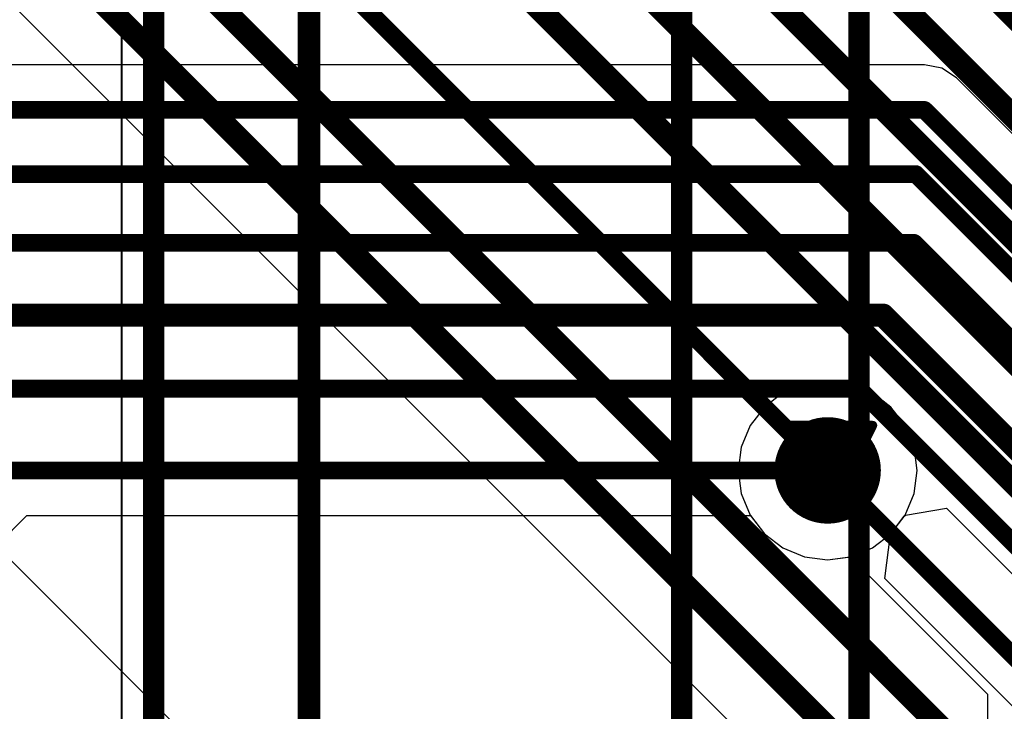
# Model space of a CAD drawing. Header units: millimetres. Extents: x 138 to 555, y 26 to 334.
# Tile 619 of 656: x 334.58 to 340.12, y 239.46 to 243.36. Entities that reach past the tile are written whole.
import ezdxf

# ---------------------------------------------------------------- set-up
doc = ezdxf.new("R2010")
doc.units = ezdxf.units.MM
for name, color, linetype in [('BottomLayer', 5, 'Continuous'), ('DrillDrawing', 1, 'Continuous'), ('Mechanical20', 56, 'Continuous'), ('Mechanical27', 56, 'Continuous'), ('MidLayer1', 16, 'Continuous'), ('MidLayer2', 76, 'Continuous'), ('MidLayer3', 90, 'Continuous'), ('MidLayer4', 156, 'Continuous'), ('MultiLayer', 9, 'Continuous'), ('TopLayer', 1, 'Continuous'), ('TopOverlay', 2, 'Continuous'), ('ViaHoleLayer', 16, 'Continuous')]:
    doc.layers.add(name, color=color, linetype=linetype)

# ---------------------------------------------------------------- blocks, each defined once
blk = doc.blocks.new('CON_MICTOR_TYCO_2_5767004_2_536')
at = {"layer": 'Mechanical20', "const_width": 0.01}
blk.add_lwpolyline([(-6.1, -3.655), (-12.9, -3.655)], dxfattribs=at)
at = {"layer": 'Mechanical27', "const_width": 0.01}
for points in [[(11, 0.5), (-11, 0.5)], [(11, -0.5), (-11, -0.5)], [(12.05, -2.6), (-12.05, -2.6)], [(12.7, -3.455), (-12.7, -3.455)]]:
    blk.add_lwpolyline(points, dxfattribs=at)
at = {"layer": 'TopOverlay'}
for points, const_width in [([(-5.75, 0.5), (-11, 0.5)], 0.12), ([(-5.75, -0.5), (-11, -0.5)], 0.12), ([(12.05, -2.6), (-12.05, -2.6)], 0.127), ([(-6.05, -3.475), (-12.7, -3.475)], 0.12)]:
    blk.add_lwpolyline(points, dxfattribs=dict(at, const_width=const_width))

msp = doc.modelspace()

# ---------------------------------------------------------------- linework, layer by layer
at = {"layer": 'BottomLayer'}
for p, q in [((333.2852, 244.6937), (338.8563, 239.1226)), ((339.5664, 240.5672), (339.7976, 240.606)), ((339.7976, 240.606), (347.8494, 232.5541)), ((339.4848, 240.4625), (339.5601, 240.5606)), ((339.5601, 240.5606), (339.5664, 240.5672)), ((339.4496, 240.2097), (339.4818, 240.4603)), ((339.4818, 240.4603), (339.4848, 240.4625)), ((347.9085, 231.7507), (339.4496, 240.2097))]:
    msp.add_line(p, q, dxfattribs=at)
for points, const_width in [([(335.1581, 248.3941), (345.6223, 237.9298)], 0.13), ([(334.9983, 247.9892), (346.5966, 236.3909)], 0.13), ([(334.8763, 247.422), (346.4867, 235.8115)], 0.13), ([(334.7299, 246.8784), (346.3009, 235.3074)], 0.13), ([(334.5369, 246.3873), (348.1097, 232.8144)], 0.13), ([(334.0313, 245.916), (339.1282, 240.8191)], 0.1), ([(333.6826, 245.4561), (347.756, 231.3826)], 0.13), ([(333.4377, 245.0618), (347.7827, 230.7168)], 0.13)]:
    msp.add_lwpolyline(points, dxfattribs=dict(at, const_width=const_width))
for points, const_width in [([(338.9782, 240.8191, 1), (339.2782, 240.8191, 1)], 0.3), ([(339.1032, 240.8191, 1), (339.1532, 240.8191, 1)], 0.05)]:
    msp.add_lwpolyline(points, format="xyb", close=True, dxfattribs=dict(at, const_width=const_width))
at = {"layer": 'DrillDrawing', "const_width": 0.0508}
for points in [[(338.8742, 241.0731), (339.3822, 241.0731)], [(338.8742, 241.0731), (339.1282, 240.5651)], [(339.1282, 240.5651), (339.3822, 241.0731)], [(338.9758, 240.9715), (339.2806, 240.9715)], [(338.9758, 240.9715), (339.1282, 240.6667)], [(339.1282, 240.6667), (339.2806, 240.9715)]]:
    msp.add_lwpolyline(points, dxfattribs=at)
at = {"layer": 'DrillDrawing', "const_width": 0.0254}
for points in [[(338.8615, 241.0731, 1), (338.8869, 241.0731, 1)], [(338.8615, 241.0731, 1), (338.8869, 241.0731, 1)], [(339.3695, 241.0731, 1), (339.3949, 241.0731, 1)], [(339.3695, 241.0731, 1), (339.3949, 241.0731, 1)], [(338.9631, 240.9715, 1), (338.9885, 240.9715, 1)], [(338.9631, 240.9715, 1), (338.9885, 240.9715, 1)], [(339.2679, 240.9715, 1), (339.2933, 240.9715, 1)], [(339.2679, 240.9715, 1), (339.2933, 240.9715, 1)], [(339.1155, 240.6667, 1), (339.1409, 240.6667, 1)], [(339.1155, 240.6667, 1), (339.1409, 240.6667, 1)], [(339.1155, 240.5651, 1), (339.1409, 240.5651, 1)], [(339.1155, 240.5651, 1), (339.1409, 240.5651, 1)]]:
    msp.add_lwpolyline(points, format="xyb", close=True, dxfattribs=at)
at = {"layer": 'MidLayer1'}
for p, q in [((335.9832, 238.8557), (325.1161, 249.7228)), ((339.1282, 241.3235), (338.9977, 241.3063)), ((339.2587, 241.3063), (339.1282, 241.3235)), ((338.9977, 241.3063), (338.876, 241.2559)), ((339.3803, 241.2559), (339.2587, 241.3063)), ((338.876, 241.2559), (338.7716, 241.1757)), ((339.4848, 241.1757), (339.3803, 241.2559)), ((338.7716, 241.1757), (338.6914, 241.0713)), ((339.5649, 241.0713), (339.4848, 241.1757)), ((338.6914, 241.0713), (338.641, 240.9497)), ((339.6153, 240.9497), (339.5649, 241.0713)), ((338.641, 240.9497), (338.6239, 240.8191)), ((339.6325, 240.8191), (339.6153, 240.9497)), ((338.6239, 240.8191), (338.641, 240.6886)), ((339.6153, 240.6886), (339.6325, 240.8191)), ((338.641, 240.6886), (338.6914, 240.567)), ((339.5649, 240.567), (339.6153, 240.6886)), ((338.6914, 240.567), (338.7716, 240.4625)), ((339.4848, 240.4625), (339.5649, 240.567)), ((338.7716, 240.4625), (338.876, 240.3824)), ((339.3803, 240.3824), (339.4848, 240.4625)), ((338.876, 240.3824), (338.9977, 240.332)), ((339.2587, 240.332), (339.3803, 240.3824)), ((338.9977, 240.332), (339.1282, 240.3148)), ((339.1282, 240.3148), (339.2587, 240.332))]:
    msp.add_line(p, q, dxfattribs=at)
at = {"layer": 'MidLayer1', "const_width": 0.3}
msp.add_lwpolyline([(338.9782, 240.8191, 1), (339.2782, 240.8191, 1)], format="xyb", close=True, dxfattribs=at)
at = {"layer": 'MidLayer2'}
for p, q in [((339.1282, 241.3235), (338.9977, 241.3063)), ((339.2587, 241.3063), (339.1282, 241.3235)), ((338.9977, 241.3063), (338.876, 241.2559)), ((339.3803, 241.2559), (339.2587, 241.3063)), ((338.876, 241.2559), (338.7716, 241.1757)), ((339.4848, 241.1757), (339.3803, 241.2559)), ((338.7716, 241.1757), (338.6914, 241.0713)), ((339.5649, 241.0713), (339.4848, 241.1757)), ((338.6914, 241.0713), (338.641, 240.9497)), ((339.6153, 240.9497), (339.5649, 241.0713)), ((338.641, 240.9497), (338.6239, 240.8191)), ((339.6325, 240.8191), (339.6153, 240.9497)), ((338.6239, 240.8191), (338.641, 240.6886)), ((339.6153, 240.6886), (339.6325, 240.8191)), ((338.641, 240.6886), (338.6914, 240.567)), ((339.5649, 240.567), (339.6153, 240.6886)), ((338.6914, 240.567), (338.7716, 240.4625)), ((339.4848, 240.4625), (339.5649, 240.567)), ((338.7716, 240.4625), (338.876, 240.3824)), ((339.3803, 240.3824), (339.4848, 240.4625)), ((338.876, 240.3824), (338.9977, 240.332)), ((339.2587, 240.332), (339.3803, 240.3824)), ((338.9977, 240.332), (339.1282, 240.3148)), ((339.1282, 240.3148), (339.2587, 240.332))]:
    msp.add_line(p, q, dxfattribs=at)
at = {"layer": 'MidLayer2', "const_width": 0.3}
msp.add_lwpolyline([(338.9782, 240.8191, 1), (339.2782, 240.8191, 1)], format="xyb", close=True, dxfattribs=at)
at = {"layer": 'MidLayer3'}
for p, q in [((339.1282, 241.3235), (338.9977, 241.3063)), ((339.2587, 241.3063), (339.1282, 241.3235)), ((338.9977, 241.3063), (338.876, 241.2559)), ((339.3803, 241.2559), (339.2587, 241.3063)), ((338.876, 241.2559), (338.7716, 241.1757)), ((339.4848, 241.1757), (339.3803, 241.2559)), ((338.7716, 241.1757), (338.6914, 241.0713)), ((339.5649, 241.0713), (339.4848, 241.1757)), ((338.6914, 241.0713), (338.641, 240.9497)), ((339.6153, 240.9497), (339.5649, 241.0713)), ((338.641, 240.9497), (338.6239, 240.8191)), ((339.6325, 240.8191), (339.6153, 240.9497)), ((338.6239, 240.8191), (338.641, 240.6886)), ((339.6153, 240.6886), (339.6325, 240.8191)), ((338.641, 240.6886), (338.6914, 240.567)), ((339.5649, 240.567), (339.6153, 240.6886)), ((338.6914, 240.567), (338.7716, 240.4625)), ((339.4848, 240.4625), (339.5649, 240.567)), ((338.7716, 240.4625), (338.876, 240.3824)), ((339.3803, 240.3824), (339.4848, 240.4625)), ((338.876, 240.3824), (338.9977, 240.332)), ((339.2587, 240.332), (339.3803, 240.3824)), ((338.9977, 240.332), (339.1282, 240.3148)), ((339.1282, 240.3148), (339.2587, 240.332))]:
    msp.add_line(p, q, dxfattribs=at)
at = {"layer": 'MidLayer3', "const_width": 0.3}
msp.add_lwpolyline([(338.9782, 240.8191, 1), (339.2782, 240.8191, 1)], format="xyb", close=True, dxfattribs=at)
at = {"layer": 'MidLayer4'}
for p, q in [((339.1282, 241.3235), (338.9977, 241.3063)), ((339.2587, 241.3063), (339.1282, 241.3235)), ((338.9977, 241.3063), (338.876, 241.2559)), ((339.3803, 241.2559), (339.2587, 241.3063)), ((338.876, 241.2559), (338.7716, 241.1757)), ((339.4848, 241.1757), (339.3803, 241.2559)), ((338.7716, 241.1757), (338.6914, 241.0713)), ((339.5649, 241.0713), (339.4848, 241.1757)), ((338.6914, 241.0713), (338.641, 240.9497)), ((339.6153, 240.9497), (339.5649, 241.0713)), ((338.641, 240.9497), (338.6239, 240.8191)), ((339.6325, 240.8191), (339.6153, 240.9497)), ((338.6239, 240.8191), (338.641, 240.6886)), ((339.6153, 240.6886), (339.6325, 240.8191)), ((338.641, 240.6886), (338.6914, 240.567)), ((339.5649, 240.567), (339.6153, 240.6886)), ((338.6914, 240.567), (338.7716, 240.4625)), ((339.4848, 240.4625), (339.5649, 240.567)), ((338.7716, 240.4625), (338.876, 240.3824)), ((339.3803, 240.3824), (339.4848, 240.4625)), ((338.876, 240.3824), (338.9977, 240.332)), ((339.2587, 240.332), (339.3803, 240.3824)), ((338.9977, 240.332), (339.1282, 240.3148)), ((339.1282, 240.3148), (339.2587, 240.332))]:
    msp.add_line(p, q, dxfattribs=at)
at = {"layer": 'MidLayer4', "const_width": 0.3}
msp.add_lwpolyline([(338.9782, 240.8191, 1), (339.2782, 240.8191, 1)], format="xyb", close=True, dxfattribs=at)
at = {"layer": 'MultiLayer', "const_width": 0.3}
msp.add_lwpolyline([(338.9782, 240.8191, 1), (339.2782, 240.8191, 1)], format="xyb", close=True, dxfattribs=at)
at = {"layer": 'TopLayer'}
for p, q in [((339.6734, 243.105), (332.9858, 243.105)), ((339.771, 243.0856), (339.6734, 243.105)), ((339.8537, 243.0303), (339.771, 243.0856)), ((341.6908, 241.1932), (339.8537, 243.0303)), ((332.8584, 238.8057), (334.617, 240.5642)), ((334.617, 240.5642), (338.6935, 240.5642)), ((338.6935, 240.5642), (338.7716, 240.4625)), ((338.7716, 240.4625), (338.876, 240.3824)), ((338.876, 240.3824), (338.9977, 240.332)), ((338.9977, 240.332), (339.1282, 240.3148)), ((339.1282, 240.3148), (339.2553, 240.3316)), ((339.2553, 240.3316), (340.0291, 239.5578)), ((340.0291, 239.5578), (340.0291, 234.3638))]:
    msp.add_line(p, q, dxfattribs=at)
for points, const_width in [([(332.9858, 242.8501), (339.6734, 242.8501)], 0.1), ([(339.6734, 242.8501), (341.5106, 241.0129)], 0.1), ([(333.3228, 242.4888), (339.6247, 242.4888)], 0.1), ([(339.6247, 242.4888), (341.277, 240.8365)], 0.1), ([(333.6567, 242.1012), (339.615, 242.1012)], 0.1), ([(339.615, 242.1012), (341.0424, 240.6738)], 0.1), ([(333.8895, 241.6939), (339.4406, 241.6939)], 0.13), ([(339.4406, 241.6939), (340.7853, 240.3492)], 0.13), ([(334.2056, 241.2798), (339.2831, 241.2798)], 0.1), ([(339.2831, 241.2798), (339.2938, 241.2691)], 0.1), ([(339.2938, 241.2691), (339.3146, 241.2691)], 0.1), ([(339.3146, 241.2691), (340.5078, 240.0759)], 0.1), ([(334.5114, 240.8191), (339.1282, 240.8191)], 0.1), ([(339.1282, 240.8191), (340.284, 239.6634)], 0.1)]:
    msp.add_lwpolyline(points, dxfattribs=dict(at, const_width=const_width))
for points, const_width in [([(339.6484, 242.8501, 1), (339.6984, 242.8501, 1)], 0.05), ([(339.6484, 242.8501, 1), (339.6984, 242.8501, 1)], 0.05), ([(339.5997, 242.4888, 1), (339.6497, 242.4888, 1)], 0.05), ([(339.5997, 242.4888, 1), (339.6497, 242.4888, 1)], 0.05), ([(339.59, 242.1012, 1), (339.64, 242.1012, 1)], 0.05), ([(339.59, 242.1012, 1), (339.64, 242.1012, 1)], 0.05), ([(339.4081, 241.6939, 1), (339.4731, 241.6939, 1)], 0.065), ([(339.4081, 241.6939, 1), (339.4731, 241.6939, 1)], 0.065), ([(339.2581, 241.2798, 1), (339.3081, 241.2798, 1)], 0.05), ([(339.2581, 241.2798, 1), (339.3081, 241.2798, 1)], 0.05), ([(339.2688, 241.2691, 1), (339.3188, 241.2691, 1)], 0.05), ([(339.2688, 241.2691, 1), (339.3188, 241.2691, 1)], 0.05), ([(339.2896, 241.2691, 1), (339.3396, 241.2691, 1)], 0.05), ([(339.2896, 241.2691, 1), (339.3396, 241.2691, 1)], 0.05), ([(338.9782, 240.8191, 1), (339.2782, 240.8191, 1)], 0.3), ([(339.1032, 240.8191, 1), (339.1532, 240.8191, 1)], 0.05), ([(339.1032, 240.8191, 1), (339.1532, 240.8191, 1)], 0.05)]:
    msp.add_lwpolyline(points, format="xyb", close=True, dxfattribs=dict(at, const_width=const_width))
at = {"layer": 'ViaHoleLayer', "const_width": 0.15}
msp.add_lwpolyline([(339.0532, 240.8191, 1), (339.2032, 240.8191, 1)], format="xyb", close=True, dxfattribs=at)

# ---------------------------------------------------------------- block references
at = {"rotation": 270}
msp.add_blockref('CON_MICTOR_TYCO_2_5767004_2_536', (338.8057, 232.9925), dxfattribs=at)

doc.saveas('drawing.dxf')
